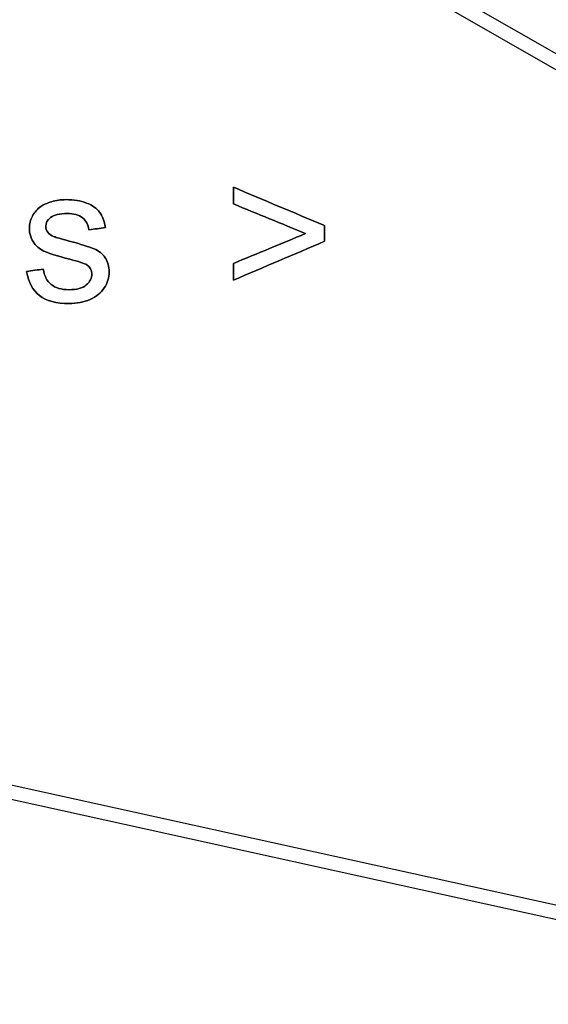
# Model space of a CAD drawing. Header units: inches. Extents: x 0 to 20790, y -12 to 14700.
# Tile 340 of 359: x 13547 to 13932, y 11567 to 12285. Entities that reach past the tile are written whole.
import ezdxf

# ---------------------------------------------------------------- set-up
doc = ezdxf.new("R2010")
doc.units = ezdxf.units.IN
doc.layers.add('1', color=7, linetype='Continuous', true_color=0xffffff)
doc.layers.add('254', color=7, linetype='Continuous', true_color=0xffffff)

msp = doc.modelspace()

# ---------------------------------------------------------------- linework, layer by layer
at = {"layer": '1', "color": 2, "linetype": 'Continuous', "lineweight": 25}
for points, knots in [([(13702.889, 12095.384), (13724.967, 12104.815), (13747.044, 12114.246), (13769.121, 12123.677), (13769.121, 12127.498), (13769.121, 12131.318), (13769.121, 12135.138), (13747.044, 12144.459), (13724.967, 12153.779), (13702.889, 12163.099), (13702.889, 12159.032), (13702.889, 12154.964), (13702.889, 12150.897), (13720.371, 12143.708), (13737.852, 12136.52), (13755.333, 12129.331), (13737.852, 12122.083), (13720.371, 12114.835), (13702.889, 12107.586), (13702.889, 12103.519), (13702.889, 12099.451), (13702.889, 12095.384)], [0, 0, 0, 0, 0.2455941, 0.2455941, 0.2455941, 0.2846749, 0.2846749, 0.2846749, 0.5298257, 0.5298257, 0.5298257, 0.5714364, 0.5714364, 0.5714364, 0.7647963, 0.7647963, 0.7647963, 0.9583893, 0.9583893, 0.9583893, 1, 1, 1, 1]), ([(13564.21, 12103.493), (13560.159, 12102.854), (13556.109, 12102.214), (13552.058, 12101.575), (13553.414, 12093.9), (13556.561, 12088.093), (13566.435, 12080.265), (13573.624, 12078.321), (13588.717, 12078.321), (13593.808, 12079.318), (13602.813, 12083.258), (13606.266, 12086.046), (13611.013, 12093.294), (13612.227, 12097.149), (13612.227, 12105.412), (13611.255, 12108.917), (13609.285, 12111.731), (13607.341, 12114.57), (13604.629, 12116.719), (13597.764, 12119.639), (13591.71, 12121.554), (13577.02, 12125.497), (13573.419, 12126.568), (13572.191, 12127.029), (13570.042, 12127.898), (13568.482, 12128.973), (13567.484, 12130.303), (13566.486, 12131.582), (13565.975, 12133.015), (13565.975, 12137.108), (13567.177, 12139.282), (13572.002, 12143.03), (13576.028, 12143.938), (13586.44, 12143.938), (13590.124, 12142.889), (13595.366, 12138.716), (13596.954, 12135.803), (13597.492, 12132.068), (13601.491, 12132.614), (13605.49, 12133.16), (13609.49, 12133.706), (13608.722, 12138.387), (13607.315, 12142.122), (13603.234, 12147.733), (13600.05, 12149.95), (13591.454, 12153.225), (13586.466, 12154.043), (13577.001, 12154.043), (13573.47, 12153.557), (13566.877, 12151.564), (13564.261, 12150.385), (13562.368, 12148.978), (13559.809, 12147.162), (13557.788, 12144.885), (13556.33, 12142.122), (13554.847, 12139.385), (13554.105, 12136.392), (13554.105, 12129.612), (13555, 12126.364), (13558.6, 12120.501), (13561.242, 12118.203), (13568.19, 12114.882), (13574.442, 12112.933), (13590.124, 12108.968), (13594.294, 12107.586), (13598.396, 12104.914), (13599.615, 12102.726), (13599.615, 12096.842), (13598.234, 12094.156), (13592.795, 12089.538), (13588.589, 12088.425), (13577.359, 12088.425), (13573.01, 12089.705), (13566.795, 12094.9), (13564.875, 12098.633), (13564.21, 12103.493)], [0, 0, 0, 0, 0.0404895, 0.0404895, 0.0404895, 0.1071351, 0.1071351, 0.1737806, 0.1737806, 0.2139853, 0.2139853, 0.2541899, 0.2541899, 0.2941967, 0.2941967, 0.3349535, 0.3349535, 0.3349535, 0.3675238, 0.3675238, 0.4001824, 0.4001824, 0.422844, 0.422844, 0.422844, 0.4393558, 0.4393558, 0.4393558, 0.4525638, 0.4525638, 0.473441, 0.473441, 0.4944569, 0.4944569, 0.5123205, 0.5123205, 0.5299935, 0.5299935, 0.5299935, 0.5618603, 0.5618603, 0.5618603, 0.5937182, 0.5937182, 0.6253869, 0.6253869, 0.6570557, 0.6570557, 0.6781682, 0.6781682, 0.6992358, 0.6992358, 0.6992358, 0.7229391, 0.7229391, 0.7229391, 0.7469068, 0.7469068, 0.7733472, 0.7733472, 0.8000596, 0.8000596, 0.8266961, 0.8266961, 0.8464466, 0.8464466, 0.8746802, 0.8746802, 0.9060222, 0.9060222, 0.9375362, 0.9375362, 0.968907, 0.968907, 1, 1, 1, 1])]:
    msp.add_open_spline(points, degree=3, knots=knots, dxfattribs=at)
at = {"layer": '254', "color": 2, "linetype": 'Continuous', "lineweight": 25}
for p, q in [((14316.714, 12042.999), (13562.068, 12475.882)), ((13557.092, 12467.208), (14311.738, 12034.325)), ((14220.685, 11577.249), (13216.656, 11798.834)), ((13214.501, 11789.069), (14218.53, 11567.484))]:
    msp.add_line(p, q, dxfattribs=at)
for points in [[(13702.889, 12163.099), (13702.889, 12159.032), (13702.889, 12154.964), (13702.889, 12150.897)], [(13769.121, 12135.138), (13747.044, 12144.459), (13724.967, 12153.779), (13702.889, 12163.099)], [(13562.368, 12148.978), (13559.809, 12147.162), (13557.788, 12144.885), (13556.33, 12142.122)], [(13702.889, 12150.897), (13720.371, 12143.708), (13737.852, 12136.52), (13755.333, 12129.331)], [(13572.191, 12127.029), (13570.042, 12127.898), (13568.482, 12128.973), (13567.484, 12130.303)], [(13597.492, 12132.068), (13601.491, 12132.614), (13605.49, 12133.16), (13609.49, 12133.706)], [(13769.121, 12123.677), (13769.121, 12127.498), (13769.121, 12131.318), (13769.121, 12135.138)], [(13755.333, 12129.331), (13737.852, 12122.083), (13720.371, 12114.835), (13702.889, 12107.586)], [(13702.889, 12095.384), (13724.967, 12104.815), (13747.044, 12114.246), (13769.121, 12123.677)], [(13564.21, 12103.493), (13560.159, 12102.854), (13556.109, 12102.214), (13552.058, 12101.575)], [(13702.889, 12107.586), (13702.889, 12103.519), (13702.889, 12099.451), (13702.889, 12095.384)]]:
    msp.add_open_spline(points, degree=3, dxfattribs=at)
for points, knots in [([(13609.49, 12133.706), (13608.722, 12138.387), (13607.315, 12142.122), (13603.234, 12147.733), (13600.05, 12149.95), (13591.454, 12153.225), (13586.466, 12154.043), (13577.001, 12154.043), (13573.47, 12153.557), (13566.877, 12151.564), (13564.261, 12150.385), (13562.368, 12148.978)], [0, 0, 0, 0, 0.2319035, 0.2319035, 0.4624303, 0.4624303, 0.6929571, 0.6929571, 0.8466416, 0.8466416, 1, 1, 1, 1]), ([(13556.33, 12142.122), (13554.847, 12139.385), (13554.105, 12136.392), (13554.105, 12129.612), (13555, 12126.364), (13558.6, 12120.501), (13561.242, 12118.203), (13568.19, 12114.882), (13574.442, 12112.933), (13590.124, 12108.968), (13594.294, 12107.586), (13598.396, 12104.914), (13599.615, 12102.726), (13599.615, 12096.842), (13598.234, 12094.156), (13592.795, 12089.538), (13588.589, 12088.425), (13577.359, 12088.425), (13573.01, 12089.705), (13566.795, 12094.9), (13564.875, 12098.633), (13564.21, 12103.493)], [0, 0, 0, 0, 0.0865067, 0.0865067, 0.1819388, 0.1819388, 0.2783523, 0.2783523, 0.3744917, 0.3744917, 0.4457774, 0.4457774, 0.5476815, 0.5476815, 0.6608043, 0.6608043, 0.7745486, 0.7745486, 0.8877757, 0.8877757, 1, 1, 1, 1]), ([(13567.484, 12130.303), (13566.486, 12131.582), (13565.975, 12133.015), (13565.975, 12137.108), (13567.177, 12139.282), (13572.002, 12143.03), (13576.028, 12143.938), (13586.44, 12143.938), (13590.124, 12142.889), (13595.366, 12138.716), (13596.954, 12135.803), (13597.492, 12132.068)], [0, 0, 0, 0, 0.1457231, 0.1457231, 0.3760596, 0.3760596, 0.6079277, 0.6079277, 0.8050156, 0.8050156, 1, 1, 1, 1]), ([(13609.285, 12111.731), (13607.341, 12114.57), (13604.629, 12116.719), (13597.764, 12119.639), (13591.71, 12121.554), (13577.02, 12125.497), (13573.419, 12126.568), (13572.191, 12127.029)], [0, 0, 0, 0, 0.3705784, 0.3705784, 0.7421602, 0.7421602, 1, 1, 1, 1]), ([(13552.058, 12101.575), (13553.414, 12093.9), (13556.561, 12088.093), (13566.435, 12080.265), (13573.624, 12078.321), (13588.717, 12078.321), (13593.808, 12079.318), (13602.813, 12083.258), (13606.266, 12086.046), (13611.013, 12093.294), (13612.227, 12097.149), (13612.227, 12105.412), (13611.255, 12108.917), (13609.285, 12111.731)], [0, 0, 0, 0, 0.2263284, 0.2263284, 0.4526567, 0.4526567, 0.5891918, 0.5891918, 0.7257268, 0.7257268, 0.8615897, 0.8615897, 1, 1, 1, 1])]:
    msp.add_open_spline(points, degree=3, knots=knots, dxfattribs=at)

doc.saveas('drawing.dxf')
